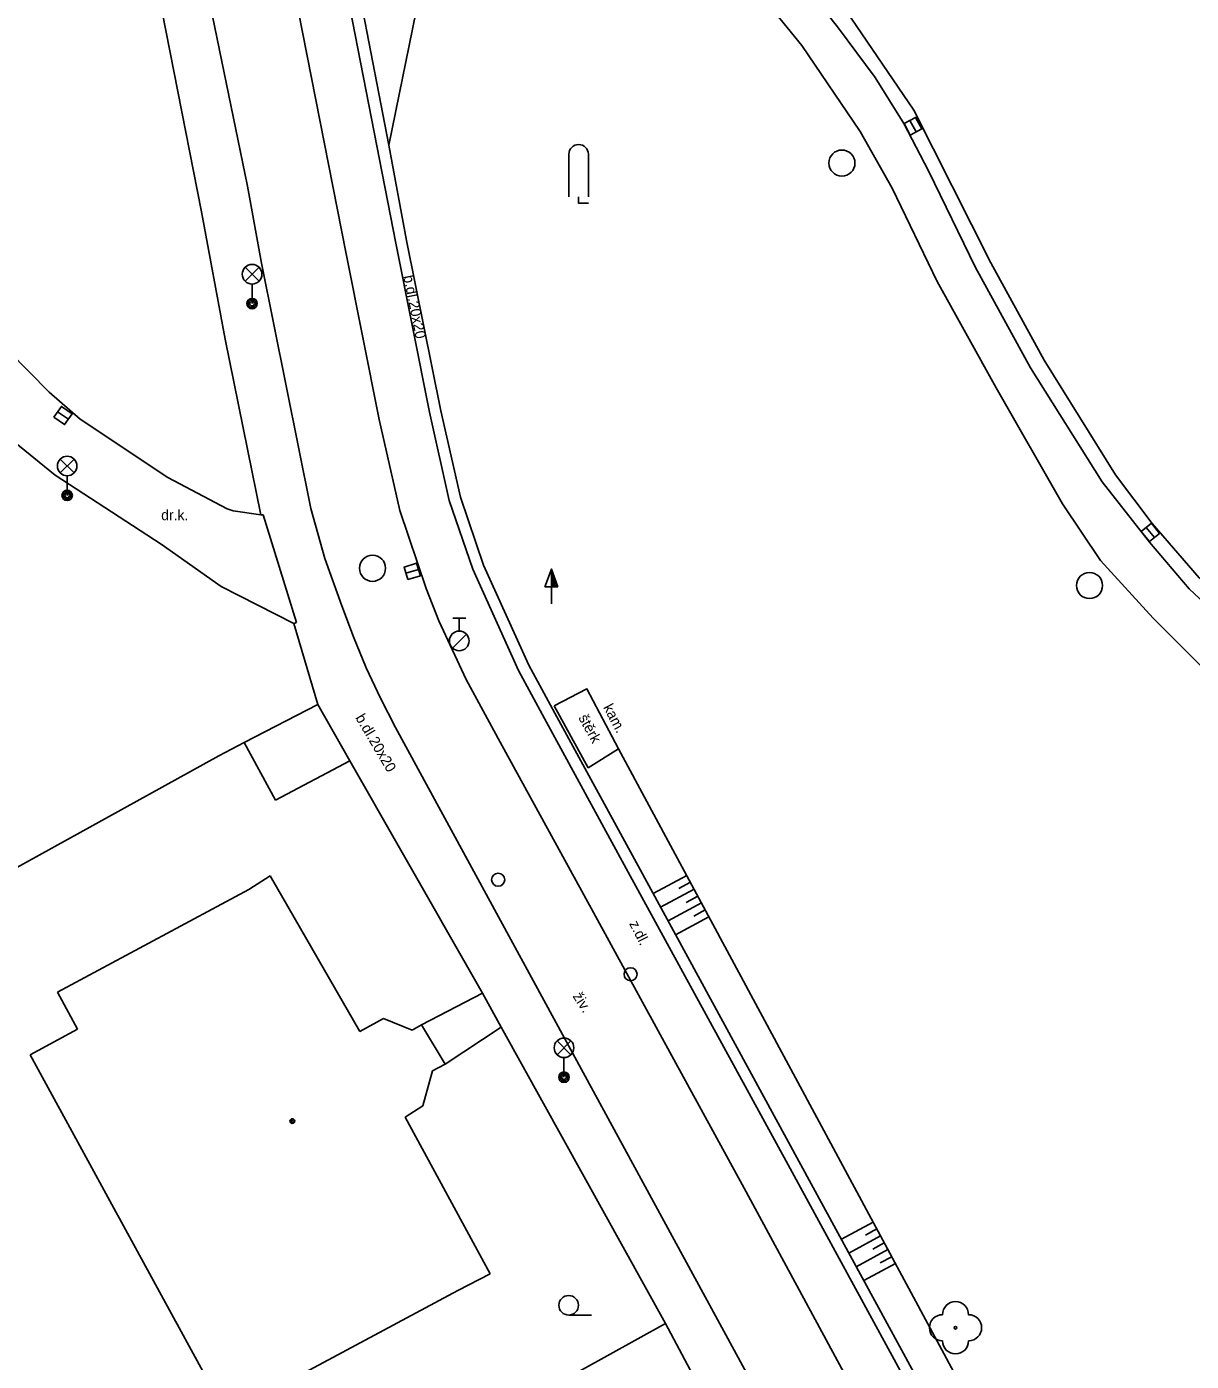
# Model space of a CAD drawing. Extents: x -600309 to -598967, y -1161267 to -1160292.
# Drawn here: x -599057.4 to -599012.8, y -1160801.3 to -1160750.2 of the extents above; entities that cross this region are included whole.
import ezdxf

# ---------------------------------------------------------------- set-up
doc = ezdxf.new("R2010")
doc.units = 0
for name, color, linetype in [('Level 10', 7, 'Continuous'), ('Level 11', 7, 'Continuous'), ('Level 14', 7, 'Continuous'), ('Level 15', 7, 'Continuous'), ('Level 22', 7, 'Continuous'), ('Level 25', 7, 'Continuous'), ('Level 27', 7, 'Continuous'), ('Level 28', 7, 'Continuous'), ('Level 31', 7, 'Continuous'), ('Level 33', 7, 'Continuous'), ('Level 36', 7, 'Continuous'), ('Level 39', 7, 'Continuous'), ('Level 40', 7, 'Continuous'), ('Level 42', 7, 'Continuous'), ('Level 5', 7, 'Continuous'), ('Level 7', 7, 'Continuous'), ('Level 8', 7, 'Continuous')]:
    doc.layers.add(name, color=color, linetype=linetype)

msp = doc.modelspace()

# ---------------------------------------------------------------- linework, layer by layer
at = {"layer": 'Level 10'}
for points in [[(-599045.37, -1160772.42), (-599046.02, -1160770.6), (-599046.55, -1160768.69), (-599048.44, -1160759.3), (-599048.97, -1160756.35), (-599050.96, -1160746.74), (-599053.64, -1160732.92)], [(-599045.78, -1160745.78), (-599043.3, -1160758.54)], [(-599043.3, -1160758.54), (-599042.01, -1160765.01)], [(-599037.6, -1160776.73), (-599038.6, -1160774.89), (-599040.35, -1160771.02), (-599041.25, -1160768.38), (-599042.01, -1160765.01)], [(-599043.31, -1160777.08), (-599043.89, -1160775.95), (-599044.43, -1160774.79), (-599044.92, -1160773.61), (-599045.37, -1160772.42)], [(-599037.6, -1160776.73), (-599034.48, -1160782.47), (-599028.2, -1160793.95), (-599021.95, -1160805.44), (-599015.75, -1160816.95), (-599009.53, -1160828.58), (-599009.48, -1160828.68), (-599009.02, -1160833.64)], [(-599043.31, -1160777.08), (-599038.03, -1160786.78), (-599029.95, -1160801.63), (-599029.49, -1160802.53)]]:
    msp.add_lwpolyline(points, dxfattribs=at)
at = {"layer": 'Level 11'}
for points in [[(-599085.5, -1160677.49), (-599084.2199, -1160678.94), (-599083.55, -1160684.23), (-599082.19, -1160695), (-599079.98, -1160712.57), (-599078.1, -1160724.1599), (-599075.89, -1160734.12), (-599074.3, -1160740.83), (-599072.61, -1160746.28), (-599070.39, -1160751.62), (-599068.5, -1160755.26), (-599066.23, -1160758.9), (-599063.76, -1160761.31), (-599059.9, -1160764.53), (-599056.34, -1160767.41)], [(-599056.57, -1160764.24), (-599058.11, -1160762.67), (-599060.13, -1160759.43), (-599063.38, -1160751.48), (-599069.99, -1160734.56), (-599075, -1160723.37), (-599077.73, -1160712.92), (-599079.44, -1160699.46), (-599080.8, -1160688.63), (-599080.85, -1160687.44), (-599080.83, -1160687.04)], [(-599047.89, -1160729.54), (-599042, -1160734.51), (-599038.02, -1160737.9699), (-599031.38, -1160744.42), (-599028.81, -1160747.19), (-599026.39, -1160750.25), (-599024.95, -1160752.19), (-599023.85, -1160753.95), (-599022.9099, -1160755.77), (-599021.11, -1160759.4699), (-599019, -1160763.31), (-599016.25, -1160767.67), (-599014.45, -1160769.98), (-599012.92, -1160771.77), (-599010.59, -1160773.95)], [(-599055.55, -1160732.95), (-599052.85, -1160746.56), (-599050.74, -1160757.34), (-599049.83, -1160762.21)], [(-599048.34, -1160732.79), (-599047.93, -1160732.71), (-599047.33, -1160735.9), (-599045.32, -1160745.74), (-599043.56, -1160754.79), (-599042.89, -1160758.43), (-599041.57, -1160764.95)], [(-599040.01, -1160735.53), (-599037.8, -1160737.45), (-599034.59, -1160740.4099), (-599031.06, -1160743.99), (-599028.42, -1160746.82), (-599025.87, -1160749.92), (-599023.4699, -1160753.44), (-599020.52, -1160759.29), (-599018.48, -1160763.02), (-599015.75, -1160767.4), (-599014.34, -1160769.26), (-599012.54, -1160771.34), (-599010.19, -1160773.58), (-599005.1, -1160777.79)], [(-599041.46, -1160737.12), (-599039.51, -1160738.77), (-599036.1599, -1160741.93), (-599032.57, -1160745.39), (-599029.89, -1160748.34), (-599027.76, -1160750.9699), (-599025.52, -1160754.26), (-599024.3, -1160756.43), (-599022.57, -1160760), (-599020.32, -1160764.07), (-599017.77, -1160768.51), (-599016.32, -1160770.68), (-599014.3, -1160772.89), (-599011.94, -1160775.25)], [(-599043.83, -1160740.43), (-599042.74, -1160744.66), (-599042.39, -1160749.02), (-599043.56, -1160754.79)], [(-599047.7, -1160746.24), (-599045.2, -1160758.94), (-599043.94, -1160765.29), (-599043.15, -1160768.77), (-599042.14, -1160771.76), (-599041.65, -1160772.99), (-599040.6, -1160775.24), (-599039.3, -1160777.64), (-599036.18, -1160783.34), (-599029.89, -1160794.85), (-599023.67, -1160806.35), (-599017.48, -1160817.87), (-599011.16, -1160829.66), (-599009.02, -1160833.64)], [(-599049.83, -1160762.21), (-599048.47, -1160768.94)], [(-599056.57, -1160764.24), (-599055.38, -1160765.27)], [(-599048.47, -1160768.94), (-599049.52, -1160768.78), (-599049.76, -1160768.7), (-599052.02, -1160767.51), (-599055.38, -1160765.27)], [(-599041.57, -1160764.95), (-599040.82, -1160768.26)], [(-599056.34, -1160767.41), (-599052.28, -1160770.06)], [(-599037.21, -1160776.52), (-599038.2, -1160774.69), (-599039.94, -1160770.86), (-599040.82, -1160768.26)], [(-599048.47, -1160768.94), (-599048.38, -1160768.93)], [(-599048.38, -1160768.93), (-599047.1, -1160773.06)], [(-599047.2, -1160773.1), (-599049.98, -1160771.68), (-599052.28, -1160770.06)], [(-599047.1, -1160773.06), (-599047.2, -1160773.1)], [(-599047.2, -1160773.1), (-599046.29, -1160776.19)], [(-599037.24, -1160776.25), (-599035.98, -1160775.6), (-599034.77, -1160777.89), (-599035.94, -1160778.62)], [(-599037.24, -1160776.25), (-599035.94, -1160778.62)], [(-599037.21, -1160776.52), (-599034.08, -1160782.26), (-599021.58, -1160805.23), (-599018.13, -1160811.61), (-599017.84, -1160812.13), (-599017.56, -1160812.66), (-599017.27, -1160813.19), (-599015.26, -1160816.91), (-599011.52, -1160823.92), (-599011.24, -1160824.45), (-599010.96, -1160824.98), (-599010.68, -1160825.51), (-599009.15, -1160828.38)], [(-599047.9099, -1160779.85), (-599049.1, -1160777.65)], [(-599045.06, -1160778.35), (-599047.9099, -1160779.85)], [(-599042.31, -1160788.46), (-599039.98, -1160787.24)], [(-599041.41, -1160789.96), (-599039.26, -1160788.55)]]:
    msp.add_lwpolyline(points, dxfattribs=at)
at = {"layer": 'Level 14'}
msp.add_lwpolyline([(-599034.77, -1160777.89), (-599021.58, -1160802.41)], dxfattribs=at)
at = {"layer": 'Level 15'}
for points in [[(-599032.16, -1160782.74), (-599033.45, -1160783.43)], [(-599032.02, -1160783), (-599032.46, -1160783.24)], [(-599031.88, -1160783.26), (-599033.16, -1160783.95)], [(-599031.74, -1160783.53), (-599032.18, -1160783.77)], [(-599031.59, -1160783.79), (-599032.87, -1160784.48)], [(-599031.45, -1160784.06), (-599031.89, -1160784.29)], [(-599031.31, -1160784.32), (-599032.59, -1160785.01)], [(-599025.02, -1160796.01), (-599026.24, -1160796.66)], [(-599024.88, -1160796.27), (-599025.32, -1160796.51)], [(-599024.74, -1160796.53), (-599025.96, -1160797.19)], [(-599024.6, -1160796.8), (-599025.04, -1160797.04)], [(-599024.46, -1160797.06), (-599025.67, -1160797.72)], [(-599024.31, -1160797.33), (-599024.75, -1160797.56)], [(-599024.17, -1160797.59), (-599025.38, -1160798.24)]]:
    msp.add_lwpolyline(points, dxfattribs=at)
at = {"layer": 'Level 22'}
msp.add_circle((-599021.87, -1160800.05), 0.05, dxfattribs=at)
for centre, start, end in [((-599021.87, -1160799.55), 0, 180), ((-599022.37, -1160800.05), 90, 270), ((-599021.37, -1160800.05), 270, 90), ((-599021.87, -1160800.55), 180, 0)]:
    msp.add_arc(centre, 0.5, start, end, dxfattribs=at)
at = {"layer": 'Level 25'}
for p, q in [((-599037.592, -1160771.688), (-599037.34, -1160771.014)), ((-599037.34, -1160771.688), (-599037.592, -1160771.688)), ((-599037.34, -1160772.34), (-599037.34, -1160771.69))]:
    msp.add_line(p, q, dxfattribs=at)
for points in [[(-599037.09, -1160771.69), (-599037.34, -1160771.69), (-599037.34, -1160771.014), (-599037.34, -1160771.014)], [(-599037.147, -1160771.65), (-599037.3, -1160771.65), (-599037.3, -1160771.237)], [(-599037.205, -1160771.61), (-599037.26, -1160771.61), (-599037.26, -1160771.461)]]:
    msp.add_lwpolyline(points, close=True, dxfattribs=at)
at = {"layer": 'Level 27'}
for p, q in [((-599023.6174, -1160753.8393), (-599023.3826, -1160754.2807)), ((-599056.2444, -1160764.986), (-599055.8356, -1160765.274)), ((-599014.5667, -1160769.4153), (-599014.2531, -1160769.8047)), ((-599042.9092, -1160771.1728), (-599042.4308, -1160771.0272))]:
    msp.add_line(p, q, dxfattribs=at)
for points in [[(-599023.8381, -1160753.9567), (-599023.6033, -1160754.3981), (-599023.1619, -1160754.1633), (-599023.3967, -1160753.7219)], [(-599056.3884, -1160765.1904), (-599055.9796, -1160765.4784), (-599055.6916, -1160765.0696), (-599056.1004, -1160764.7816)], [(-599014.7614, -1160769.5721), (-599014.4478, -1160769.9615), (-599014.0584, -1160769.6479), (-599014.372, -1160769.2585)], [(-599042.8363, -1160771.412), (-599042.358, -1160771.2663), (-599042.5037, -1160770.788), (-599042.982, -1160770.9337)]]:
    msp.add_lwpolyline(points, close=True, dxfattribs=at)
for centre in [(-599026.2199, -1160755.4699), (-599044.19, -1160770.98), (-599016.74, -1160771.64)]:
    msp.add_circle(centre, 0.5, dxfattribs=at)
at = {"layer": 'Level 28'}
for p, q in [((-599041.12, -1160772.885), (-599040.62, -1160772.885)), ((-599040.87, -1160773.385), (-599040.87, -1160772.885)), ((-599041.128, -1160774.032), (-599040.598, -1160773.502))]:
    msp.add_line(p, q, dxfattribs=at)
for centre, radius in [((-599040.87, -1160773.76), 0.375), ((-599034.31, -1160786.52), 0.25)]:
    msp.add_circle(centre, radius, dxfattribs=at)
at = {"layer": 'Level 31'}
msp.add_circle((-599039.38, -1160782.9), 0.25, dxfattribs=at)
at = {"layer": 'Level 33'}
for p, q in [((-599049.065, -1160759.99), (-599048.535, -1160759.46)), ((-599049.065, -1160759.46), (-599048.535, -1160759.99)), ((-599048.8, -1160760.1), (-599048.8, -1160760.85)), ((-599056.145, -1160767.33), (-599055.615, -1160766.8)), ((-599056.145, -1160766.8), (-599055.615, -1160767.33)), ((-599055.88, -1160767.44), (-599055.88, -1160768.19)), ((-599037.125, -1160789.6), (-599036.595, -1160789.07)), ((-599037.125, -1160789.07), (-599036.595, -1160789.6)), ((-599036.86, -1160789.71), (-599036.86, -1160790.46))]:
    msp.add_line(p, q, dxfattribs=at)
for centre, radius in [((-599048.8, -1160759.725), 0.375), ((-599048.8, -1160760.85), 0.2), ((-599048.8, -1160760.85), 0.1445), ((-599048.8, -1160760.85), 0.0876), ((-599055.88, -1160767.065), 0.375), ((-599055.88, -1160768.19), 0.2), ((-599055.88, -1160768.19), 0.1445), ((-599055.88, -1160768.19), 0.0876), ((-599036.86, -1160789.335), 0.375), ((-599036.86, -1160790.46), 0.2), ((-599036.86, -1160790.46), 0.1445), ((-599036.86, -1160790.46), 0.0876)]:
    msp.add_circle(centre, radius, dxfattribs=at)
at = {"layer": 'Level 36'}
for p, q in [((-599036.675, -1160755.135), (-599036.675, -1160756.76)), ((-599035.925, -1160755.135), (-599035.925, -1160756.76)), ((-599036.68, -1160799.565), (-599035.805, -1160799.565))]:
    msp.add_line(p, q, dxfattribs=at)
msp.add_lwpolyline([(-599036.3, -1160756.76), (-599036.3, -1160757.01), (-599035.925, -1160757.01)], dxfattribs=at)
msp.add_circle((-599036.6801, -1160799.1899), 0.375, dxfattribs=at)
msp.add_arc((-599036.3003, -1160755.1346), 0.375, 0, 180, dxfattribs=at)
at = {"layer": 'Level 39'}
for radius in [0.09, 0.0398]:
    msp.add_circle((-599047.26, -1160792.14), radius, dxfattribs=at)
at = {"layer": 'Level 5'}
for points in [[(-599048.93, -1160783.27), (-599048.11, -1160782.75)], [(-599048.11, -1160782.75), (-599044.67, -1160788.71)], [(-599056.25, -1160787.2), (-599048.93, -1160783.27)], [(-599055.48, -1160788.62), (-599056.25, -1160787.2)], [(-599044.67, -1160788.71), (-599043.77, -1160788.21)], [(-599043.77, -1160788.21), (-599042.67, -1160788.6599)], [(-599057.3, -1160789.6), (-599055.48, -1160788.62)], [(-599042.67, -1160788.6599), (-599042.31, -1160788.46)], [(-599042.31, -1160788.46), (-599041.4099, -1160789.96)], [(-599050.6, -1160801.88), (-599057.3, -1160789.6)], [(-599041.9, -1160790.21), (-599042.26, -1160791.56)], [(-599041.4099, -1160789.96), (-599041.9, -1160790.21)], [(-599042.26, -1160791.56), (-599042.94, -1160791.99)], [(-599042.94, -1160791.99), (-599039.69, -1160797.99)], [(-599039.69, -1160797.99), (-599040.92, -1160798.62)], [(-599040.92, -1160798.62), (-599047.6599, -1160802.23)]]:
    msp.add_lwpolyline(points, dxfattribs=at)
at = {"layer": 'Level 7'}
for points in [[(-599049.1, -1160777.65), (-599046.29, -1160776.19)], [(-599046.29, -1160776.19), (-599045.06, -1160778.35), (-599043.1, -1160781.77), (-599039.98, -1160787.24)], [(-599050.08, -1160778.1599), (-599049.1, -1160777.65)], [(-599066.98, -1160787.5), (-599050.08, -1160778.1599)], [(-599039.26, -1160788.55), (-599032.97, -1160799.89)], [(-599037.21, -1160802.24), (-599032.9699, -1160799.89)], [(-599032.9699, -1160799.89), (-599031.09, -1160803.44)]]:
    msp.add_lwpolyline(points, dxfattribs=at)
at = {"layer": 'Level 8'}
msp.add_lwpolyline([(-599039.26, -1160788.55), (-599039.98, -1160787.24)], dxfattribs=at)

# ---------------------------------------------------------------- texts
at = {"layer": 'Level 40'}
for s, rotation, p in [('b.dl.20x20', 281.27587, (-599043.01, -1160759.8)), ('b.dl.20x20', 300.60627, (-599044.86, -1160776.7)), ('štěrk', 298.74579, (-599036.32, -1160776.7)), ('z.dl.', 296.75387, (-599034.37, -1160784.58)), ('živ.', 302.47441, (-599036.54, -1160787.36))]:
    msp.add_text(s, height=0.4, rotation=rotation, dxfattribs=at).set_placement(p)
msp.add_text('dr.k.', height=0.4, dxfattribs=at).set_placement((-599052.28, -1160769.14))
at = {"layer": 'Level 42'}
msp.add_text('kam.', height=0.4, rotation=297.85127, dxfattribs=at).set_placement((-599035.37, -1160776.3))

doc.saveas('drawing.dxf')
